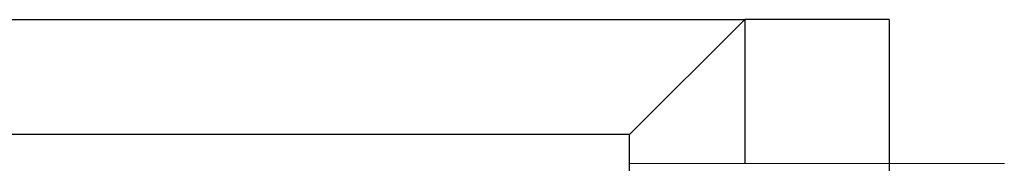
# Model space of a CAD drawing. Header units: millimetres. Extents: x 262469 to 275208, y -32539 to 9411.
# Tile 314 of 428: x 269246.62 to 269258.92, y -13359.65 to -13357.85. Entities that reach past the tile are written whole.
import ezdxf

# ---------------------------------------------------------------- set-up
doc = ezdxf.new("R2010")
doc.units = ezdxf.units.MM
doc.header["$LTSCALE"] = 100
doc.layers.add('$ IE_TELETECHNIKA', color=5, linetype='Continuous', lineweight=30)

msp = doc.modelspace()

# ---------------------------------------------------------------- linework, layer by layer
at = {"layer": '$ IE_TELETECHNIKA', "color": 7, "linetype": 'Continuous'}
for p, q in [((269082.876, -13357.848), (269255.676, -13357.848)), ((269255.676, -13357.848), (269254.236, -13359.288)), ((269257.476, -13357.848), (269255.676, -13357.848)), ((269255.676, -13357.848), (269255.676, -13359.648)), ((269257.476, -13357.848), (269257.476, -13361.448)), ((269254.236, -13359.288), (269084.316, -13359.288)), ((269254.236, -13433.448), (269254.236, -13359.288))]:
    msp.add_line(p, q, dxfattribs=at)
at = {"layer": '$ IE_TELETECHNIKA', "color": 7, "linetype": 'Continuous', "lineweight": 5, "ltscale": 20.32}
msp.add_line((269258.916, -13359.648), (269254.236, -13359.648), dxfattribs=at)

doc.saveas('drawing.dxf')
